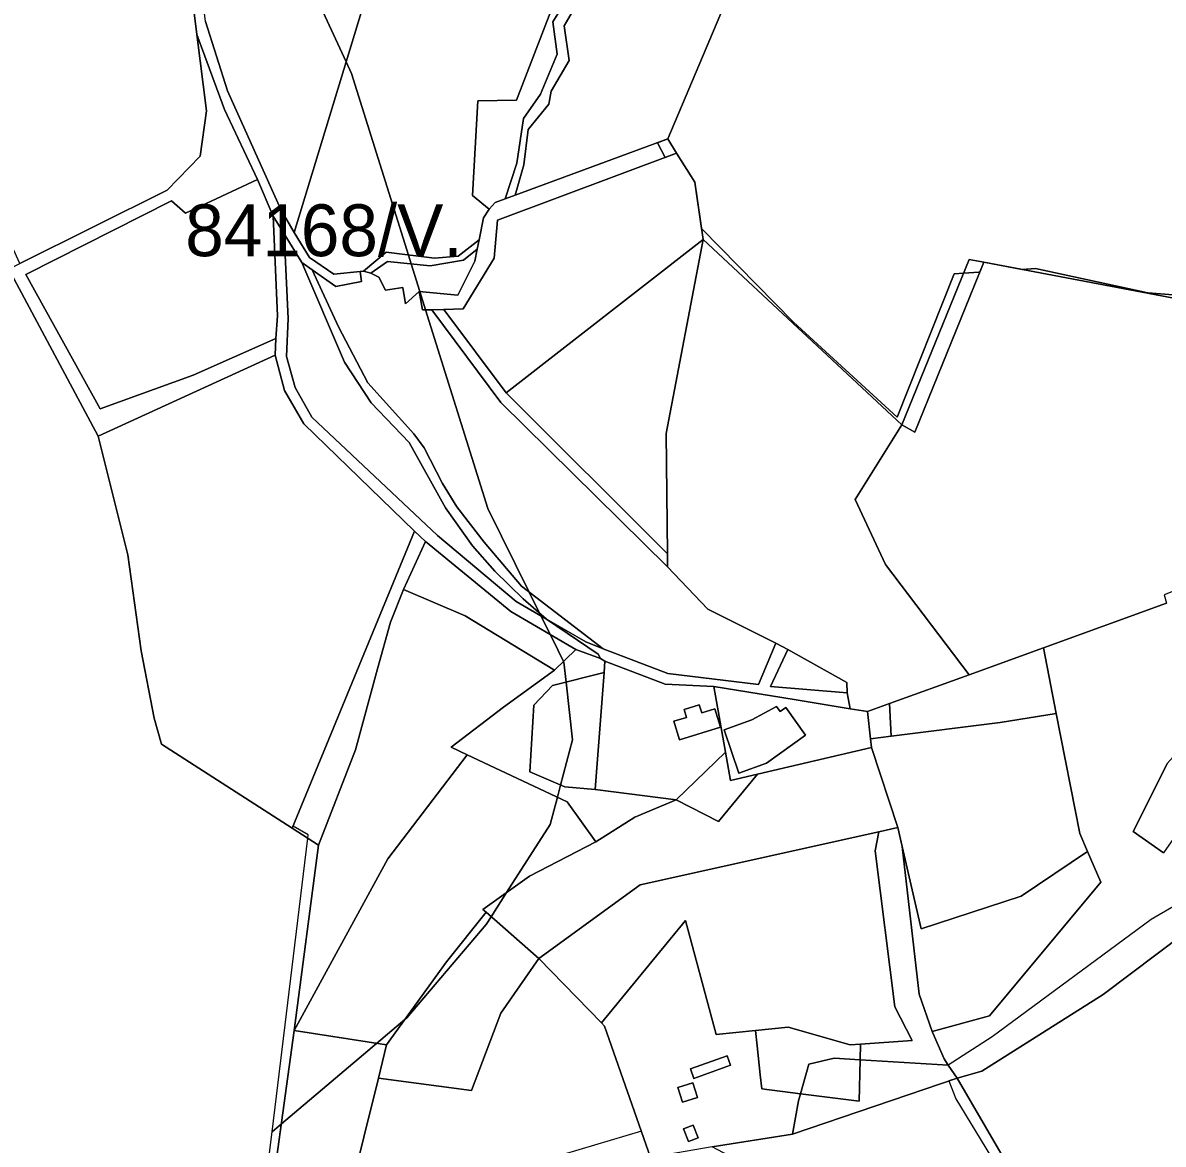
# Model space of a CAD drawing. Extents: x -477304 to -465429, y -1159113 to -1149210.
# Drawn here: x -476142.7 to -475812.5, y -1152454.1 to -1152129.3 of the extents above; entities that cross this region are included whole.
import ezdxf

# ---------------------------------------------------------------- set-up
doc = ezdxf.new("R2010")
doc.units = 0
for name, color, linetype in [('BPEJ_s', 7, 'Continuous'), ('ostatni_s', 7, 'Continuous'), ('PUPFL_s', 7, 'Continuous'), ('trav_porost_s', 7, 'Continuous'), ('zahrada_s', 7, 'Continuous')]:
    doc.layers.add(name, color=color, linetype=linetype)

msp = doc.modelspace()

# ---------------------------------------------------------------- linework, layer by layer
at = {"layer": 'BPEJ_s'}
for points in [[(-476071, -1152093), (-476049.05, -1152140.63), (-476047.5, -1152144), (-476031.02, -1152196.56), (-476030.22, -1152199.12), (-476027.7, -1152207.16), (-476026.04, -1152212.45), (-476008, -1152270), (-475996.04, -1152294.19), (-475993.04, -1152300.27), (-475992.64, -1152301.08), (-475990, -1152306.42), (-475987.68, -1152311.09), (-475986.12, -1152314.25), (-475986, -1152314.5), (-475985.36, -1152320.27), (-475983.5, -1152337), (-475986.98, -1152350.11), (-475987.91, -1152353.6), (-475990, -1152361.5), (-476002.58, -1152381.22), (-476007.06, -1152388.25), (-476008.5, -1152390.5), (-476031.5, -1152417.5), (-476032.06, -1152417.97), (-476035.81, -1152421.15), (-476040.24, -1152424.9), (-476067.81, -1152448.23), (-476070.5, -1152450.5), (-476060.12, -1152365.51), (-476060, -1152364.5), (-476064.41, -1152362.02), (-476064.65, -1152362.6), (-476102.53, -1152338.26), (-476104.66, -1152330.66), (-476108.38, -1152311.2), (-476112.29, -1152283.39), (-476120.87, -1152249), (-476146.74, -1152200.64)], [(-476074, -1152479), (-476070.5, -1152450.5), (-476067.81, -1152448.23), (-476040.24, -1152424.9), (-476035.81, -1152421.15), (-476032.06, -1152417.97), (-476031.5, -1152417.5), (-476008.5, -1152390.5), (-476007.06, -1152388.25), (-476002.58, -1152381.22), (-475990, -1152361.5), (-475987.91, -1152353.6), (-475986.98, -1152350.11), (-475983.5, -1152337), (-475985.36, -1152320.27), (-475986, -1152314.5), (-475986.12, -1152314.25), (-475987.68, -1152311.09), (-475990, -1152306.42), (-475992.64, -1152301.08), (-475993.04, -1152300.27), (-475996.04, -1152294.19), (-476008, -1152270), (-476026.04, -1152212.45), (-476027.7, -1152207.16), (-476030.22, -1152199.12), (-476031.02, -1152196.56), (-476047.5, -1152144), (-476049.05, -1152140.63), (-476071, -1152093)], [(-475779, -1152210.5), (-475817, -1152207.5), (-475849.5, -1152200.5), (-475853.32, -1152200.74), (-475864.46, -1152198.63), (-475865.64, -1152201.53), (-475865.85, -1152201.54), (-475870.27, -1152201.83), (-475873, -1152202), (-475889.5, -1152243.5), (-475919.5, -1152216), (-475946.19, -1152188.87), (-475948.12, -1152175.43), (-475953.37, -1152167.06), (-475956.73, -1152168.32), (-475958.94, -1152164.04), (-475955.95, -1152162.94), (-475937.71, -1152119.66)], [(-475937.71, -1152119.66), (-475955.95, -1152162.94), (-475958.94, -1152164.04), (-475956.73, -1152168.32), (-475953.37, -1152167.06), (-475948.12, -1152175.43), (-475946.19, -1152188.87), (-475919.5, -1152216), (-475889.5, -1152243.5), (-475873, -1152202), (-475870.27, -1152201.83), (-475865.85, -1152201.54), (-475865.64, -1152201.53), (-475864.46, -1152198.63), (-475853.32, -1152200.74), (-475849.5, -1152200.5), (-475817, -1152207.5), (-475779, -1152210.5)], [(-476074, -1152479), (-476070.5, -1152450.5), (-476060.12, -1152365.51), (-476060, -1152364.5), (-476064.41, -1152362.02), (-476064.65, -1152362.6), (-476102.53, -1152338.26), (-476104.66, -1152330.66), (-476108.38, -1152311.2), (-476112.29, -1152283.39), (-476120.87, -1152249), (-476146.74, -1152200.64)], [(-475766, -1152341.5), (-475775, -1152349), (-475775.64, -1152349.86), (-475783.29, -1152348), (-475790.6, -1152365.26), (-475791, -1152369), (-475794.25, -1152373.88), (-475797.02, -1152380.41), (-475798.9, -1152379.1), (-475816, -1152389), (-475862, -1152423), (-475874.73, -1152431.19), (-475872.18, -1152434.94), (-475874.54, -1152435.74), (-475872.5, -1152441), (-475862.5, -1152457.5)], [(-475798.9, -1152379.1), (-475816, -1152389), (-475862, -1152423), (-475874.73, -1152431.19), (-475872.18, -1152434.94), (-475874.54, -1152435.74), (-475872.5, -1152441), (-475862.5, -1152457.5)], [(-475960.94, -1152457.95), (-475963.59, -1152450.36), (-476004.4, -1152462.47)], [(-475960.94, -1152457.95), (-475963.59, -1152450.36), (-476004.4, -1152462.47)]]:
    msp.add_lwpolyline(points, dxfattribs=at)
at = {"layer": 'ostatni_s'}
msp.add_lwpolyline([(-476089.77, -1152128.95), (-476083.38, -1152148.96), (-476067.94, -1152183.33), (-476064.05, -1152189.99), (-476059.67, -1152197.29), (-476052.62, -1152202.1), (-476044.98, -1152201.33), (-476044.6, -1152204.21), (-476052.04, -1152205.65), (-476058.85, -1152200.81), (-476061.83, -1152198.69), (-476067, -1152190.42), (-476070.2, -1152185.3), (-476074.74, -1152174.69), (-476084.29, -1152154.37), (-476092.31, -1152132.65), (-476096.08, -1152102.39)], dxfattribs=at)
for points in [[(-475997.72, -1152157.03), (-475992.8, -1152150), (-475987.97, -1152138.34), (-475989.22, -1152129.06), (-475984.36, -1152121.22), (-475985.3, -1152118.3), (-475982.48, -1152118.14), (-475981.9, -1152123.22), (-475985.98, -1152130.18), (-475984.44, -1152140.22), (-475989.65, -1152149.06), (-475990.4, -1152152.85), (-475996.34, -1152160.22), (-475997.57, -1152170.45), (-476000.1, -1152179.18), (-476002.99, -1152180.24), (-475999.66, -1152169.94)], [(-475953.37, -1152167.06), (-476005.25, -1152186.44), (-476006.17, -1152197.49), (-476015.17, -1152212.18), (-476020.74, -1152212.37), (-476024.2, -1152212.42), (-476026.94, -1152212.47), (-476027.9, -1152207.14), (-476016.72, -1152208.15), (-476011.8, -1152198.35), (-476011.1, -1152194.9), (-476010.55, -1152192.18), (-476009.25, -1152185.82), (-476007.68, -1152183.3), (-476005.87, -1152181.3), (-476002.99, -1152180.24), (-476000.1, -1152179.18), (-475955.95, -1152162.94)], [(-476010.55, -1152192.18), (-476011.1, -1152194.9), (-476015.06, -1152198.02), (-476024.71, -1152199.7), (-476037.09, -1152198.4), (-476041.89, -1152201.86), (-476043.98, -1152201.23), (-476037.47, -1152195.76), (-476023.46, -1152197.49), (-476016.62, -1152196.86)], [(-475998.29, -1152292.46), (-475974.6, -1152310.66), (-475979.62, -1152308.55), (-475991.02, -1152302.01), (-475997.83, -1152296.13), (-476006.03, -1152288.11), (-476012.5, -1152280.82), (-476020.3, -1152269.77), (-476030.8, -1152250.88), (-476041.82, -1152239.36), (-476049.5, -1152227.64), (-476061.83, -1152198.69), (-476058.85, -1152200.81), (-476051.22, -1152217.36), (-476042.8, -1152233.59), (-476029.43, -1152248.38), (-476026.46, -1152252.42), (-476021.16, -1152262.69), (-476017.03, -1152269.51), (-476009.06, -1152279.69)], [(-476039.93, -1152316.39), (-476046.3, -1152339.86), (-476057.05, -1152367.48), (-476064.65, -1152362.6), (-476029.22, -1152276.52), (-476026.11, -1152279.54), (-476032.4, -1152293.41), (-476036.21, -1152302.91)], [(-475942.59, -1152321.54), (-475956.68, -1152320.84), (-475974.15, -1152314.16), (-475975.45, -1152313.42), (-475976.13, -1152312.12), (-475991.02, -1152302.01), (-475979.62, -1152308.55), (-475974.6, -1152310.66), (-475955.88, -1152317.72), (-475929.68, -1152320.98), (-475924.64, -1152308.98), (-475921.14, -1152310.85), (-475926.18, -1152321.51), (-475903.96, -1152323.38), (-475903.14, -1152327.98), (-475919.32, -1152325.34)], [(-475776.02, -1152310.09), (-475769.11, -1152307.6), (-475812.38, -1152369.69), (-475821.16, -1152363.56), (-475811.23, -1152343.78), (-475795.15, -1152325.77)], [(-475903.14, -1152327.98), (-475898.12, -1152328.8), (-475897.25, -1152336.7), (-475896.97, -1152339.22), (-475930, -1152346.96), (-475937.77, -1152348.78), (-475939.23, -1152340.54), (-475942.59, -1152321.54), (-475919.32, -1152325.34)], [(-475940.68, -1152333.35), (-475952.57, -1152336.95), (-475954.18, -1152331.62), (-475950.5, -1152330.51), (-475951.2, -1152328.22), (-475946.81, -1152326.89), (-475946.11, -1152329.18), (-475942.29, -1152328.02)], [(-475916.03, -1152335.67), (-475921.77, -1152327.64), (-475923.38, -1152328.79), (-475924.44, -1152327.31), (-475931.61, -1152331.15), (-475939.6, -1152334.05), (-475935.36, -1152346.68), (-475927.37, -1152343.78)], [(-475935.36, -1152346.68), (-475939.6, -1152334.05), (-475931.61, -1152331.15), (-475924.44, -1152327.31), (-475923.38, -1152328.79), (-475921.77, -1152327.64), (-475916.03, -1152335.67), (-475927.37, -1152343.78)], [(-475921.12, -1152420.16), (-475903.15, -1152425.35), (-475900.11, -1152425.13), (-475900.22, -1152429.64), (-475907.8, -1152429.18), (-475915.09, -1152430.96), (-475917.53, -1152439.5), (-475928.75, -1152438.1), (-475929.18, -1152433.98), (-475930.05, -1152425.65), (-475930.52, -1152421.15)], [(-475948.35, -1152435.05), (-475949.33, -1152432.3), (-475938.76, -1152428.52), (-475937.78, -1152431.24)], [(-475915.09, -1152430.96), (-475907.8, -1152429.18), (-475900.22, -1152429.64), (-475900.53, -1152441.63), (-475917.53, -1152439.5)], [(-475953.02, -1152437.67), (-475948.73, -1152436.31), (-475947.37, -1152440.6), (-475951.66, -1152441.96)], [(-475948.55, -1152448.55), (-475947.13, -1152452.29), (-475949.93, -1152453.36), (-475951.35, -1152449.62)]]:
    msp.add_lwpolyline(points, close=True, dxfattribs=at)
at = {"layer": 'PUPFL_s'}
for points in [[(-475776.35, -1152215.34), (-475864.46, -1152198.63), (-475868.65, -1152197.84), (-475888.14, -1152245.7), (-475945.72, -1152192.11), (-475948.12, -1152175.43), (-475953.37, -1152167.06), (-475955.95, -1152162.94), (-475937.71, -1152119.66), (-475932.2, -1152109.72), (-475921.26, -1152111.59), (-475885.71, -1152099.92), (-475879.64, -1152098.1), (-475883.68, -1152094.57), (-475841.08, -1152089.58), (-475812.65, -1152083.61), (-475800.37, -1152086.09)], [(-476146.74, -1152200.64), (-476120.87, -1152249), (-476112.29, -1152283.39), (-476108.38, -1152311.2), (-476104.66, -1152330.66), (-476102.53, -1152338.26), (-476064.65, -1152362.6), (-476057.05, -1152367.48), (-476064.07, -1152421.13), (-476072.51, -1152482.23), (-476076.26, -1152509.38), (-476070.12, -1152532.05), (-476058.64, -1152574.37), (-476048.32, -1152604.86), (-476045.15, -1152621.1), (-476044.69, -1152629.69), (-476095.55, -1152630.13), (-476103.01, -1152629.57), (-476117.87, -1152628.54), (-476118.02, -1152625.96), (-476131.58, -1152625.35), (-476127.38, -1152562.86), (-476139.85, -1152558.97), (-476155.77, -1152559.98)], [(-475790.83, -1152381.32), (-475829.9, -1152410.71), (-475865.03, -1152432.99), (-475872.18, -1152434.94), (-475874.73, -1152431.2), (-475875.94, -1152429.42), (-475879.43, -1152421.46), (-475862.82, -1152416.95), (-475830.57, -1152378.25), (-475834.41, -1152369.33), (-475836.61, -1152364.13), (-475843.52, -1152329.32), (-475847.16, -1152310.31), (-475811.58, -1152297.41)], [(-475811.23, -1152343.78), (-475821.16, -1152363.56), (-475812.38, -1152369.69)]]:
    msp.add_lwpolyline(points, dxfattribs=at)
for points in [[(-475956.36, -1152248.29), (-475955.98, -1152283.1), (-476002.71, -1152236.47), (-475945.72, -1152192.11)], [(-475955.98, -1152283.1), (-475956.36, -1152248.29), (-475945.72, -1152192.11), (-475888.14, -1152245.7), (-475901.66, -1152267.38), (-475892.88, -1152286.21), (-475868.66, -1152318.11), (-475891.74, -1152326.49), (-475898.12, -1152328.8), (-475903.14, -1152327.98), (-475903.96, -1152323.38), (-475904.12, -1152320.39), (-475921.14, -1152310.85), (-475924.64, -1152308.98), (-475944.34, -1152299.09), (-475956, -1152286.84)], [(-475888.14, -1152245.7), (-475868.65, -1152197.84), (-475864.46, -1152198.63), (-475884.43, -1152247.84)], [(-476002.71, -1152236.47), (-475955.98, -1152283.1), (-475956, -1152286.84), (-476004.31, -1152239.31), (-476024.2, -1152212.42), (-476020.74, -1152212.37)], [(-475738.62, -1152432.17), (-475740.36, -1152445.1), (-475743.38, -1152468.25), (-475744.2, -1152473.2), (-475739.66, -1152497.77), (-475838.14, -1152507.52), (-475855.76, -1152463.16), (-475872.18, -1152434.94), (-475865.03, -1152432.99), (-475829.9, -1152410.71), (-475790.83, -1152381.32), (-475783.29, -1152348), (-475740.15, -1152358.47), (-475734.16, -1152359.99), (-475736.42, -1152372.21), (-475738.86, -1152400.01)], [(-476012.72, -1152438.51), (-476039.64, -1152434.96), (-476037.39, -1152425.35), (-476019.97, -1152401.25), (-476008.55, -1152386.94), (-475993.31, -1152400.34), (-476004.22, -1152416.18)], [(-475974.22, -1152419.9), (-475960.94, -1152457.95), (-475995.21, -1152463.88), (-476039.1, -1152457.14), (-476043.54, -1152488.03), (-476052.4, -1152486.26), (-476039.64, -1152434.96), (-476012.72, -1152438.51), (-476004.22, -1152416.18), (-475993.31, -1152400.34), (-475975.17, -1152418.93)], [(-475869.59, -1152493.76), (-475943.04, -1152454.85), (-475919.86, -1152451.18), (-475872.18, -1152434.94), (-475855.76, -1152463.16), (-475876.5, -1152470.03)]]:
    msp.add_lwpolyline(points, close=True, dxfattribs=at)
at = {"layer": 'trav_porost_s'}
for points in [[(-476142.31, -1152034.43), (-476118.43, -1152035.16), (-476098.51, -1152083.5), (-476096.08, -1152102.39), (-476092.31, -1152132.65), (-476089.45, -1152154.81), (-476091.32, -1152167.94), (-476100.83, -1152177.75), (-476143.54, -1152199.03), (-476161.78, -1152158.99), (-476177.95, -1152127.71), (-476184.38, -1152103.85), (-476188.91, -1152104.23), (-476194.84, -1152082.29), (-476195.69, -1152078.81), (-476200.77, -1152058.14), (-476206.44, -1152035.19), (-476174.44, -1152026.6)], [(-476035.34, -1152095.48), (-476064.05, -1152189.99), (-476067.94, -1152183.33), (-476083.38, -1152148.96), (-476089.77, -1152128.95), (-476093.18, -1152101.58), (-476051.86, -1152077.85), (-476048.96, -1152076.19), (-476042.53, -1152084.12), (-476033.23, -1152094.09)], [(-476059.67, -1152197.29), (-476064.05, -1152189.99), (-476035.34, -1152095.48), (-476033.23, -1152094.09), (-476030.68, -1152096.82), (-475989.78, -1152125.94), (-475999.69, -1152151.73), (-476010.91, -1152151.85), (-476012.45, -1152179.35), (-476007.68, -1152183.3), (-476009.25, -1152185.82), (-476010.55, -1152192.18), (-476016.62, -1152196.86), (-476023.46, -1152197.49), (-476037.47, -1152195.76), (-476043.98, -1152201.23), (-476044.98, -1152201.33), (-476052.62, -1152202.1)], [(-475989.22, -1152129.06), (-475987.97, -1152138.34), (-475992.8, -1152150), (-475997.72, -1152157.03), (-475999.66, -1152169.94), (-476002.99, -1152180.24), (-476005.87, -1152181.3), (-476007.68, -1152183.3), (-476012.45, -1152179.35), (-476010.91, -1152151.85), (-475999.69, -1152151.73), (-475989.78, -1152125.94), (-475988.69, -1152123.1), (-475986.88, -1152118.39), (-475985.3, -1152118.3), (-475984.36, -1152121.22)], [(-475981.9, -1152123.22), (-475982.48, -1152118.14), (-475955.42, -1152116.56), (-475953.07, -1152116.76), (-475937.71, -1152119.66), (-475955.95, -1152162.94), (-476000.1, -1152179.18), (-475997.57, -1152170.45), (-475996.34, -1152160.22), (-475990.4, -1152152.85), (-475989.65, -1152149.06), (-475984.44, -1152140.22), (-475985.98, -1152130.18)], [(-476100.83, -1152177.75), (-476091.32, -1152167.94), (-476089.45, -1152154.81), (-476092.31, -1152132.65), (-476084.29, -1152154.37), (-476074.74, -1152174.69), (-476095.51, -1152184.47), (-476099.58, -1152180.85), (-476141.77, -1152202.2), (-476120.25, -1152241.14), (-476093.29, -1152231.33), (-476069.38, -1152220.75), (-476069.56, -1152225.58), (-476120.87, -1152249), (-476146.74, -1152200.64), (-476143.54, -1152199.03)], [(-475945.72, -1152192.11), (-476002.71, -1152236.47), (-476020.74, -1152212.37), (-476015.17, -1152212.18), (-476006.17, -1152197.49), (-476005.25, -1152186.44), (-475953.37, -1152167.06), (-475948.12, -1152175.43)], [(-476141.77, -1152202.2), (-476099.58, -1152180.85), (-476095.51, -1152184.47), (-476074.74, -1152174.69), (-476070.2, -1152185.3), (-476068.97, -1152214.13), (-476069.38, -1152220.75), (-476093.29, -1152231.33), (-476120.25, -1152241.14)], [(-475976.13, -1152312.12), (-475975.45, -1152313.42), (-475982.51, -1152310.78), (-476001.39, -1152299.78), (-476026.11, -1152279.54), (-476029.22, -1152276.52), (-476061.31, -1152245.45), (-476066.9, -1152235.81), (-476069.56, -1152225.58), (-476069.38, -1152220.75), (-476068.97, -1152214.13), (-476070.2, -1152185.3), (-476067, -1152190.42), (-476065.87, -1152214.91), (-476066.33, -1152225.95), (-476063.85, -1152234.95), (-476058.96, -1152243.57), (-476022.61, -1152277.77), (-475999.78, -1152296.96), (-475991.02, -1152302.01)], [(-476066.33, -1152225.95), (-476065.87, -1152214.91), (-476067, -1152190.42), (-476061.83, -1152198.69), (-476049.5, -1152227.64), (-476041.82, -1152239.36), (-476030.8, -1152250.88), (-476020.3, -1152269.77), (-476012.5, -1152280.82), (-476006.03, -1152288.11), (-475997.83, -1152296.13), (-475991.02, -1152302.01), (-475999.78, -1152296.96), (-476022.61, -1152277.77), (-476058.96, -1152243.57), (-476063.85, -1152234.95)], [(-476039.59, -1152202.96), (-476041.89, -1152201.86), (-476037.09, -1152198.4), (-476024.71, -1152199.7), (-476015.06, -1152198.02), (-476011.1, -1152194.9), (-476011.8, -1152198.35), (-476016.72, -1152208.15), (-476027.9, -1152207.14), (-476031.91, -1152210.69), (-476032.67, -1152205.94), (-476037.67, -1152206.71)], [(-476058.85, -1152200.81), (-476052.04, -1152205.65), (-476044.6, -1152204.21), (-476044.98, -1152201.33), (-476043.98, -1152201.23), (-476041.89, -1152201.86), (-476039.59, -1152202.96), (-476037.67, -1152206.71), (-476032.67, -1152205.94), (-476031.91, -1152210.69), (-476027.9, -1152207.14), (-476026.94, -1152212.47), (-476024.2, -1152212.42), (-476004.31, -1152239.31), (-475956, -1152286.84), (-475944.34, -1152299.09), (-475924.64, -1152308.98), (-475929.68, -1152320.98), (-475955.88, -1152317.72), (-475974.6, -1152310.66), (-475998.29, -1152292.46), (-476009.06, -1152279.69), (-476017.03, -1152269.51), (-476021.16, -1152262.69), (-476026.46, -1152252.42), (-476029.43, -1152248.38), (-476042.8, -1152233.59), (-476051.22, -1152217.36)], [(-475715.05, -1152262.43), (-475739.46, -1152266.22), (-475812.28, -1152294.99), (-475811.58, -1152297.41), (-475847.16, -1152310.31), (-475868.66, -1152318.11), (-475892.88, -1152286.21), (-475901.66, -1152267.38), (-475888.14, -1152245.7), (-475884.43, -1152247.84), (-475864.46, -1152198.63), (-475776.35, -1152215.34), (-475769.95, -1152216.43), (-475719.66, -1152233.74), (-475716.66, -1152234.49), (-475715.2, -1152257.44)], [(-476029.22, -1152276.52), (-476064.65, -1152362.6), (-476102.53, -1152338.26), (-476104.66, -1152330.66), (-476108.38, -1152311.2), (-476112.29, -1152283.39), (-476120.87, -1152249), (-476069.56, -1152225.58), (-476066.9, -1152235.81), (-476061.31, -1152245.45)], [(-476001.39, -1152299.78), (-475982.51, -1152310.78), (-475988.77, -1152316.79), (-476014.64, -1152301.04), (-476032.4, -1152293.41), (-476026.11, -1152279.54)], [(-476039.93, -1152316.39), (-476036.21, -1152302.91), (-476032.4, -1152293.41), (-476014.64, -1152301.04), (-475988.77, -1152316.79), (-476003.5, -1152327.55), (-476018.62, -1152339.12), (-476014.04, -1152341.28), (-476037, -1152371.48), (-476064.07, -1152421.13), (-476057.05, -1152367.48), (-476046.3, -1152339.86)], [(-475843.52, -1152329.32), (-475859.75, -1152331.96), (-475891.29, -1152335.88), (-475891.49, -1152332.16), (-475891.74, -1152326.49), (-475868.66, -1152318.11), (-475847.16, -1152310.31)], [(-475976.95, -1152351.37), (-475953.51, -1152354.4), (-475965.47, -1152359.38), (-475976.75, -1152366.49), (-475985.03, -1152354.96), (-476014.04, -1152341.28), (-476018.62, -1152339.12), (-476003.5, -1152327.55), (-475988.77, -1152316.79), (-475982.51, -1152310.78), (-475975.45, -1152313.42), (-475974.15, -1152314.16), (-475974.4, -1152317.5), (-475989.3, -1152321.26), (-475994.67, -1152326.92), (-475995.87, -1152346.27), (-475985.75, -1152350.64)], [(-475926.18, -1152321.51), (-475921.14, -1152310.85), (-475904.12, -1152320.39), (-475903.96, -1152323.38)], [(-475994.67, -1152326.92), (-475989.3, -1152321.26), (-475974.4, -1152317.5), (-475976.95, -1152351.37), (-475985.75, -1152350.64), (-475995.87, -1152346.27)], [(-475891.49, -1152332.16), (-475891.29, -1152335.88), (-475897.25, -1152336.7), (-475898.12, -1152328.8), (-475891.74, -1152326.49)], [(-475888.05, -1152367.84), (-475889.3, -1152362.36), (-475896.97, -1152339.22), (-475897.25, -1152336.7), (-475891.29, -1152335.88), (-475859.75, -1152331.96), (-475843.52, -1152329.32), (-475836.61, -1152364.13), (-475834.41, -1152369.33), (-475853.6, -1152382.29), (-475882.59, -1152391.69)], [(-476008.55, -1152386.94), (-476009.43, -1152386.17), (-475995.95, -1152376.43), (-475976.75, -1152366.49), (-475965.47, -1152359.38), (-475953.51, -1152354.4), (-475941.26, -1152360.6), (-475930, -1152346.96), (-475896.97, -1152339.22), (-475889.3, -1152362.36), (-475894.81, -1152363.59), (-475963.93, -1152378.97), (-475993.31, -1152400.34)], [(-476009.43, -1152386.17), (-476008.55, -1152386.94), (-476019.97, -1152401.25), (-476037.39, -1152425.35), (-476064.07, -1152421.13), (-476037, -1152371.48), (-476014.04, -1152341.28), (-475985.03, -1152354.96), (-475976.75, -1152366.49), (-475995.95, -1152376.43)], [(-475939.23, -1152340.54), (-475937.77, -1152348.78), (-475930, -1152346.96), (-475941.26, -1152360.6), (-475953.51, -1152354.4)], [(-475900.22, -1152429.64), (-475900.11, -1152425.13), (-475885.16, -1152424.03), (-475890.17, -1152414.31), (-475895.88, -1152369.18), (-475894.81, -1152363.59), (-475889.3, -1152362.36), (-475888.05, -1152367.84), (-475883.17, -1152410.61), (-475879.43, -1152421.46), (-475875.94, -1152429.42), (-475874.73, -1152431.2)], [(-475963.93, -1152378.97), (-475894.81, -1152363.59), (-475895.88, -1152369.18), (-475890.17, -1152414.31), (-475885.16, -1152424.03), (-475900.11, -1152425.13), (-475903.15, -1152425.35), (-475921.12, -1152420.16), (-475930.52, -1152421.15), (-475941.97, -1152422.36), (-475950.85, -1152389.32), (-475975.17, -1152418.93), (-475993.31, -1152400.34)], [(-475883.17, -1152410.61), (-475888.05, -1152367.84), (-475882.59, -1152391.69), (-475853.6, -1152382.29), (-475834.41, -1152369.33), (-475830.57, -1152378.25), (-475862.82, -1152416.95), (-475879.43, -1152421.46)], [(-475919.86, -1152451.18), (-475943.04, -1152454.85), (-475960.94, -1152457.95), (-475974.22, -1152419.9), (-475975.17, -1152418.93), (-475950.85, -1152389.32), (-475941.97, -1152422.36), (-475930.52, -1152421.15), (-475930.05, -1152425.65), (-475929.18, -1152433.98), (-475928.75, -1152438.1), (-475917.53, -1152439.5), (-475918.11, -1152441.54)], [(-476052.4, -1152486.26), (-476072.51, -1152482.23), (-476064.07, -1152421.13), (-476037.39, -1152425.35), (-476039.64, -1152434.96)], [(-475938.76, -1152428.52), (-475949.33, -1152432.3), (-475948.35, -1152435.05), (-475937.78, -1152431.24)], [(-475872.18, -1152434.94), (-475919.86, -1152451.18), (-475918.11, -1152441.54), (-475917.53, -1152439.5), (-475900.53, -1152441.63), (-475900.22, -1152429.64), (-475874.73, -1152431.2)], [(-475953.02, -1152437.67), (-475951.66, -1152441.96), (-475947.37, -1152440.6), (-475948.73, -1152436.31)], [(-475947.13, -1152452.29), (-475948.55, -1152448.55), (-475951.35, -1152449.62), (-475949.93, -1152453.36)]]:
    msp.add_lwpolyline(points, close=True, dxfattribs=at)
at = {"layer": 'zahrada_s'}
for points in [[(-475974.4, -1152317.5), (-475974.15, -1152314.16), (-475956.68, -1152320.84), (-475942.59, -1152321.54), (-475939.23, -1152340.54), (-475953.51, -1152354.4), (-475976.95, -1152351.37)], [(-475942.29, -1152328.02), (-475946.11, -1152329.18), (-475946.81, -1152326.89), (-475951.2, -1152328.22), (-475950.5, -1152330.51), (-475954.18, -1152331.62), (-475952.57, -1152336.95), (-475940.68, -1152333.35)]]:
    msp.add_lwpolyline(points, close=True, dxfattribs=at)

# ---------------------------------------------------------------- texts
at = {"layer": 'BPEJ_s'}
msp.add_text('84168/V.', height=15, dxfattribs=at).set_placement((-476095.63, -1152196.89))

doc.saveas('drawing.dxf')
